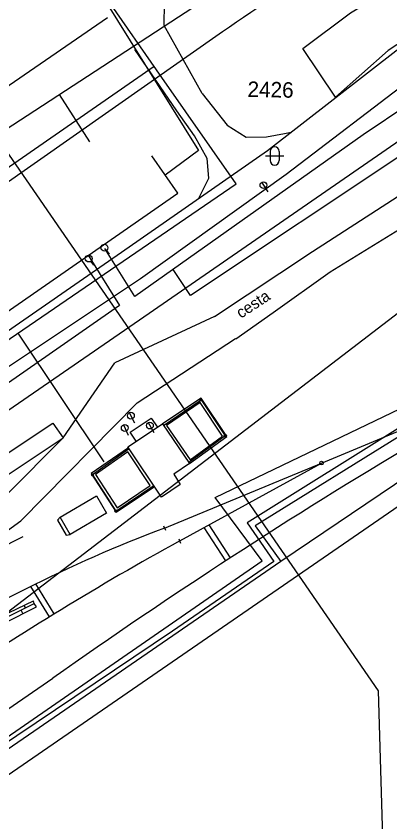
# Model space of a CAD drawing. Extents: x -469926 to -462499, y -1098642 to -1092733.
# Drawn here: x -463464.5 to -463423.4, y -1094101.7 to -1094013.2 of the extents above; entities that cross this region are included whole.
import ezdxf

# ---------------------------------------------------------------- set-up
doc = ezdxf.new("R2010")
doc.units = 0
for name, color, linetype in [('Vrstva 1', 7, 'Continuous'), ('Vrstva 12', 7, 'Continuous'), ('Vrstva 13', 7, 'Continuous'), ('Vrstva 16', 7, 'Continuous'), ('Vrstva 40', 7, 'Continuous'), ('Vrstva 46', 7, 'Continuous'), ('Vrstva 50', 7, 'Continuous'), ('Vrstva 51', 7, 'Continuous'), ('Vrstva 55', 7, 'Continuous'), ('Vrstva 6', 7, 'Continuous'), ('Vrstva 62', 7, 'Continuous'), ('Vrstva 8', 7, 'Continuous')]:
    doc.layers.add(name, color=color, linetype=linetype)

msp = doc.modelspace()

# ---------------------------------------------------------------- linework, layer by layer
at = {"layer": 'Vrstva 1'}
for p, q in [((-463479.729, -1094089.578), (-463364.836, -1094001.663)), ((-463446.503, -1094070.828), (-463430.944, -1094062.291))]:
    msp.add_line(p, q, dxfattribs=at)
for points in [[(-463618.867, -1094162.15), (-463618.413, -1094161.837), (-463606.448, -1094153.645), (-463583.817, -1094138.071), (-463533.554, -1094103.458), (-463518.529, -1094093.12), (-463504.769, -1094083.651), (-463498.477, -1094079.303), (-463484.216, -1094069.485), (-463450.92, -1094046.557), (-463414.62, -1094021.523), (-463399.279, -1094010.955), (-463382.613, -1093999.478)], [(-463599.202, -1094188.727), (-463592.932, -1094184.403), (-463553.972, -1094157.571), (-463535.323, -1094144.719), (-463514.093, -1094130.09), (-463482.417, -1094108.294), (-463465.93, -1094096.917), (-463446.741, -1094083.702), (-463418.056, -1094063.93), (-463395.434, -1094048.348), (-463380.963, -1094038.375), (-463373.789, -1094033.432), (-463366.599, -1094028.483), (-463351.881, -1094018.359), (-463335.695, -1094007.426), (-463326.52, -1094001.5)], [(-463566.486, -1094090.449), (-463454.442, -1094013.393)], [(-463469.368, -1094034.199), (-463466.448, -1094032.158), (-463441.816, -1094014.941)], [(-463448.178, -1094069.42), (-463430.944, -1094062.291), (-463422.154, -1094058.655), (-463405.974, -1094051.238), (-463397.327, -1094047.274), (-463380.963, -1094038.375)], [(-463603.026, -1094184.04), (-463539.434, -1094140.274), (-463516.424, -1094124.426), (-463504.607, -1094116.3), (-463483.061, -1094101.44), (-463460.428, -1094085.893)]]:
    msp.add_lwpolyline(points, dxfattribs=at)
for centre, radius, start, end in [((-463108.196, -1094584.686), 610.625, 120.772061, 125.228531), ((-463391.344, -1094219.593), 160.567, 110.72942, 116.67511), ((-463288.205, -1094358.786), 328.6, 118.79874, 124.05263), ((-463326.006, -1094349.644), 306.11, 116.67511, 118.87513)]:
    msp.add_arc(centre, radius, start, end, dxfattribs=at)
msp.add_spline([(-463441.816, -1094014.941), (-463429.241, -1094006.701), (-463418.427, -1094000.775), (-463400.002, -1093990.929), (-463400, -1093990.928)], degree=3, dxfattribs=at)
at = {"layer": 'Vrstva 12'}
for p, q in [((-463437.078, -1094028.586), (-463435.078, -1094028.586)), ((-463436.578, -1094028.086), (-463436.578, -1094029.086)), ((-463435.578, -1094028.086), (-463435.578, -1094029.086))]:
    msp.add_line(p, q, dxfattribs=at)
for centre, start, end in [((-463436.078, -1094028.086), 0, 180), ((-463436.078, -1094029.086), 180, 0)]:
    msp.add_arc(centre, 0.5, start, end, dxfattribs=at)
at = {"layer": 'Vrstva 13'}
for points in [[(-463534.93, -1094095.384), (-463534.611, -1094095.168), (-463520.25, -1094085.367), (-463504.028, -1094074.018), (-463484.277, -1094060.526), (-463467.357, -1094049.139), (-463452.91, -1094039.145), (-463436.887, -1094027.985), (-463422.445, -1094016.802), (-463405.415, -1094005.182), (-463397.258, -1093999.67), (-463389.972, -1093994.855)], [(-463532.999, -1094098.126), (-463519.462, -1094089.107), (-463502.952, -1094077.503), (-463482.292, -1094063.418), (-463466.668, -1094052.583), (-463450.822, -1094042.032), (-463434.829, -1094030.582), (-463420.826, -1094019.894), (-463403.622, -1094008.036), (-463388.957, -1093998.251)], [(-463471.864, -1094073.645), (-463469.837, -1094072.869), (-463463.961, -1094068.617), (-463451.19, -1094055.67), (-463440.373, -1094048.624)], [(-463471.778, -1094071.095), (-463465.535, -1094065.763), (-463459.313, -1094059.517), (-463453.644, -1094051.279)]]:
    msp.add_lwpolyline(points, dxfattribs=at)
at = {"layer": 'Vrstva 16'}
for p, q in [((-463437.513, -1094031.475), (-463436.849, -1094032.533)), ((-463454.552, -1094038.965), (-463454.266, -1094039.375)), ((-463456.277, -1094040.151), (-463455.988, -1094040.559)), ((-463452.044, -1094056.755), (-463451.458, -1094057.858)), ((-463452.691, -1094058.093), (-463452.182, -1094059.235)), ((-463449.975, -1094057.851), (-463449.334, -1094058.924))]:
    msp.add_line(p, q, dxfattribs=at)
for centre, radius in [((-463437.314, -1094031.792), 0.375), ((-463454.767, -1094038.654), 0.378), ((-463456.495, -1094039.842), 0.378), ((-463451.868, -1094057.086), 0.375), ((-463452.538, -1094058.436), 0.375), ((-463449.783, -1094058.173), 0.375)]:
    msp.add_circle(centre, radius, dxfattribs=at)
at = {"layer": 'Vrstva 40'}
for p, q in [((-463448.487, -1094019.962), (-463460.479, -1094002.63)), ((-463449.319, -1094018.773), (-463478.373, -1094038.919)), ((-463440.323, -1094031.631), (-463448.487, -1094019.962)), ((-463516.864, -1094084.043), (-463440.323, -1094031.631)), ((-463464.276, -1094048.033), (-463454.838, -1094062.135)), ((-463444.259, -1094055.436), (-463444.065, -1094055.278)), ((-463441.602, -1094059.369), (-463441.408, -1094059.211)), ((-463456.179, -1094063.655), (-463455.985, -1094063.497)), ((-463453.618, -1094067.633), (-463453.424, -1094067.475))]:
    msp.add_line(p, q, dxfattribs=at)
for points in [[(-463448.293, -1094058.167), (-463444.162, -1094055.357), (-463441.505, -1094059.29), (-463445.518, -1094062.211)], [(-463452.054, -1094060.725), (-463456.082, -1094063.576), (-463453.521, -1094067.554), (-463449.349, -1094064.75)]]:
    msp.add_lwpolyline(points, dxfattribs=at)
for centre in [(-463444.162, -1094055.357), (-463441.505, -1094059.29), (-463456.082, -1094063.576), (-463453.521, -1094067.554)]:
    msp.add_circle(centre, 0.125, dxfattribs=at)
at = {"layer": 'Vrstva 46'}
for p, q in [((-463442.624, -1094066.077), (-463418.807, -1094054.617)), ((-463437.475, -1094073.018), (-463442.624, -1094066.077)), ((-463714.999, -1094264.797), (-463437.475, -1094073.018))]:
    msp.add_line(p, q, dxfattribs=at)
at = {"layer": 'Vrstva 50'}
for p, q in [((-463373.165, -1094027.653), (-463439.088, -1094068.833)), ((-463439.088, -1094068.833), (-463436.176, -1094073.071)), ((-463436.176, -1094073.071), (-463447.296, -1094080.75)), ((-463447.296, -1094080.75), (-463493.495, -1094111.735))]:
    msp.add_line(p, q, dxfattribs=at)
at = {"layer": 'Vrstva 51'}
for p, q in [((-463469.374, -1094028.117), (-463405.728, -1093986.628)), ((-463465.641, -1093993.963), (-463444.453, -1094027.994)), ((-463407.809, -1094013.766), (-463426.374, -1094026.284)), ((-463459.75, -1094021.843), (-463456.425, -1094027.017)), ((-463426.374, -1094026.284), (-463451.416, -1094044.002)), ((-463420.51, -1094027.383), (-463445.308, -1094043.88)), ((-463444.453, -1094027.994), (-463448.118, -1094030.683)), ((-463451.416, -1094044.002), (-463454.715, -1094038.747)), ((-463456.547, -1094039.481), (-463453.127, -1094044.979)), ((-463445.308, -1094043.88), (-463447.233, -1094041.042)), ((-463453.127, -1094044.979), (-463471.894, -1094058.043)), ((-463405.972, -1094049.133), (-463438.222, -1094069.173)), ((-463403.773, -1094051.699), (-463435.413, -1094073.083)), ((-463438.222, -1094069.173), (-463435.413, -1094073.083)), ((-463473.788, -1094075.414), (-463463.684, -1094070.361)), ((-463435.413, -1094073.083), (-463467.907, -1094095.444))]:
    msp.add_line(p, q, dxfattribs=at)
at = {"layer": 'Vrstva 55'}
for points in [[(-463444.033, -1094021.724), (-463448.226, -1094014.254), (-463448.168, -1094011.783), (-463447.112, -1094010.574), (-463428.486, -1093997.987), (-463434.798, -1093989.937), (-463458.189, -1094006.78)], [(-463534.93, -1094095.384), (-463534.611, -1094095.168), (-463520.25, -1094085.367), (-463504.028, -1094074.018), (-463484.277, -1094060.526), (-463467.357, -1094049.139), (-463452.91, -1094039.145), (-463436.887, -1094027.985), (-463422.445, -1094016.802), (-463405.415, -1094005.182), (-463400, -1094001.964)], [(-463444.461, -1094033.275), (-463443.311, -1094031.008), (-463443.51, -1094028.857), (-463444.883, -1094026.375), (-463446.828, -1094023.629), (-463451.429, -1094016.895)], [(-463444.033, -1094021.724), (-463441.292, -1094025.195), (-463439.204, -1094026.531), (-463436.986, -1094026.491), (-463434.998, -1094026.11), (-463434.29, -1094025.974)]]:
    msp.add_lwpolyline(points, dxfattribs=at)
at = {"layer": 'Vrstva 6'}
for points in [[(-463423.506, -1094126.946), (-463424.704, -1094087.279), (-463469.047, -1094022.971)], [(-463565.21, -1094105.804), (-463561.276, -1094111.522), (-463545.719, -1094100.862), (-463535.511, -1094093.866), (-463519.801, -1094083.098), (-463468.114, -1094047.526), (-463446.72, -1094032.681), (-463449.572, -1094028.57)], [(-463452.205, -1094060.501), (-463448.409, -1094057.998), (-463445.433, -1094062.335), (-463447.156, -1094063.505), (-463446.455, -1094064.644), (-463448.494, -1094066.022), (-463452.205, -1094060.501)], [(-463459.631, -1094068.225), (-463455.635, -1094065.899), (-463454.528, -1094067.8), (-463458.525, -1094070.127), (-463459.631, -1094068.225)]]:
    msp.add_lwpolyline(points, dxfattribs=at)
at = {"layer": 'Vrstva 62'}
for p, q in [((-463442.69, -1094046.19), (-463453.644, -1094051.279)), ((-463440.929, -1094072.68), (-463443.283, -1094069.061)), ((-463441.432, -1094073.007), (-463443.811, -1094069.351)), ((-463460.79, -1094079.157), (-463462.844, -1094075.823)), ((-463460.279, -1094078.842), (-463462.303, -1094075.555)), ((-463463.598, -1094077.907), (-463463.466, -1094078.184)), ((-463463.721, -1094078.809), (-463463.922, -1094078.411))]:
    msp.add_line(p, q, dxfattribs=at)
for points in [[(-463432.99, -1094016.797), (-463427.757, -1094012.865), (-463409.025, -1094001.662), (-463400.026, -1093995.873), (-463397.258, -1093999.67), (-463406.669, -1094005.878), (-463423.615, -1094017.029), (-463429.417, -1094022.147), (-463432.99, -1094016.797)], [(-463442.69, -1094046.19), (-463431.94, -1094039.08), (-463421.399, -1094032.283), (-463417.29, -1094029.433), (-463410.77, -1094024.91), (-463394.428, -1094013.38)], [(-463392.59, -1094016.28), (-463409.01, -1094027.52), (-463415.257, -1094032.263), (-463430.01, -1094041.35), (-463436.256, -1094045.792), (-463440.33, -1094048.69)], [(-463445.433, -1094062.335), (-463441.348, -1094059.361), (-463444.154, -1094055.182), (-463448.409, -1094057.998)], [(-463444.258, -1094055.652), (-463447.941, -1094058.15), (-463445.367, -1094061.916), (-463441.807, -1094059.324), (-463444.258, -1094055.652)], [(-463451.282, -1094059.892), (-463451.942, -1094058.891), (-463449.625, -1094057.354), (-463448.961, -1094058.362)], [(-463578.425, -1094136.983), (-463560.929, -1094124.897), (-463542.549, -1094112.204), (-463519.099, -1094096.151), (-463499.013, -1094082.313), (-463498.321, -1094083.32), (-463480.533, -1094071.44), (-463480.377, -1094071.149), (-463460.44, -1094057.914), (-463459.313, -1094059.517)], [(-463557.151, -1094125.891), (-463540.611, -1094114.492), (-463519.287, -1094099.883), (-463506.392, -1094090.996), (-463505.94, -1094091.535), (-463502.669, -1094089.336), (-463503.111, -1094088.738), (-463497.322, -1094084.717), (-463490.002, -1094079.848), (-463479.538, -1094072.986), (-463459.313, -1094059.517), (-463465.535, -1094065.763), (-463471.778, -1094071.095), (-463473.182, -1094071.294), (-463471.864, -1094073.645), (-463474.694, -1094075.377), (-463476.22, -1094073.182), (-463476.568, -1094072.526), (-463475.861, -1094070.572)], [(-463452.138, -1094060.601), (-463456.218, -1094063.443), (-463453.482, -1094067.684), (-463449.276, -1094064.858)], [(-463452.192, -1094061.058), (-463455.734, -1094063.547), (-463453.387, -1094067.199), (-463449.762, -1094064.763), (-463452.192, -1094061.058)], [(-463459.631, -1094068.225), (-463459.909, -1094068.57), (-463458.968, -1094070.2), (-463458.525, -1094070.127)], [(-463523.804, -1094116.435), (-463503.776, -1094102.634), (-463487.943, -1094091.841), (-463475.965, -1094084.26), (-463469.695, -1094080.815), (-463462.57, -1094077.416)], [(-463523.804, -1094116.435), (-463523.247, -1094117.228), (-463503.036, -1094103.32), (-463487.084, -1094092.561), (-463475.482, -1094085.123), (-463469.42, -1094081.679), (-463462.239, -1094078.062), (-463462.468, -1094077.687), (-463462.57, -1094077.416)], [(-463523.545, -1094116.827), (-463503.544, -1094102.973), (-463487.508, -1094092.182), (-463475.304, -1094084.5), (-463469.476, -1094081.175), (-463462.468, -1094077.687)]]:
    msp.add_lwpolyline(points, dxfattribs=at)
at = {"layer": 'Vrstva 8'}
for p, q in [((-463448.271, -1094069.188), (-463448.085, -1094069.652)), ((-463446.595, -1094070.596), (-463446.411, -1094071.06))]:
    msp.add_line(p, q, dxfattribs=at)
msp.add_circle((-463430.944, -1094062.291), 0.2, dxfattribs=at)

# ---------------------------------------------------------------- texts
at = {"layer": 'Vrstva 13'}
msp.add_text('cesta', height=1.25, rotation=33.34172, dxfattribs=at).set_placement((-463439.789, -1094046.46))
at = {"layer": 'Vrstva 50'}
msp.add_text('2426', height=1.7, rotation=358.91333, dxfattribs=at).set_placement((-463439.076, -1094022.105))

doc.saveas('drawing.dxf')
